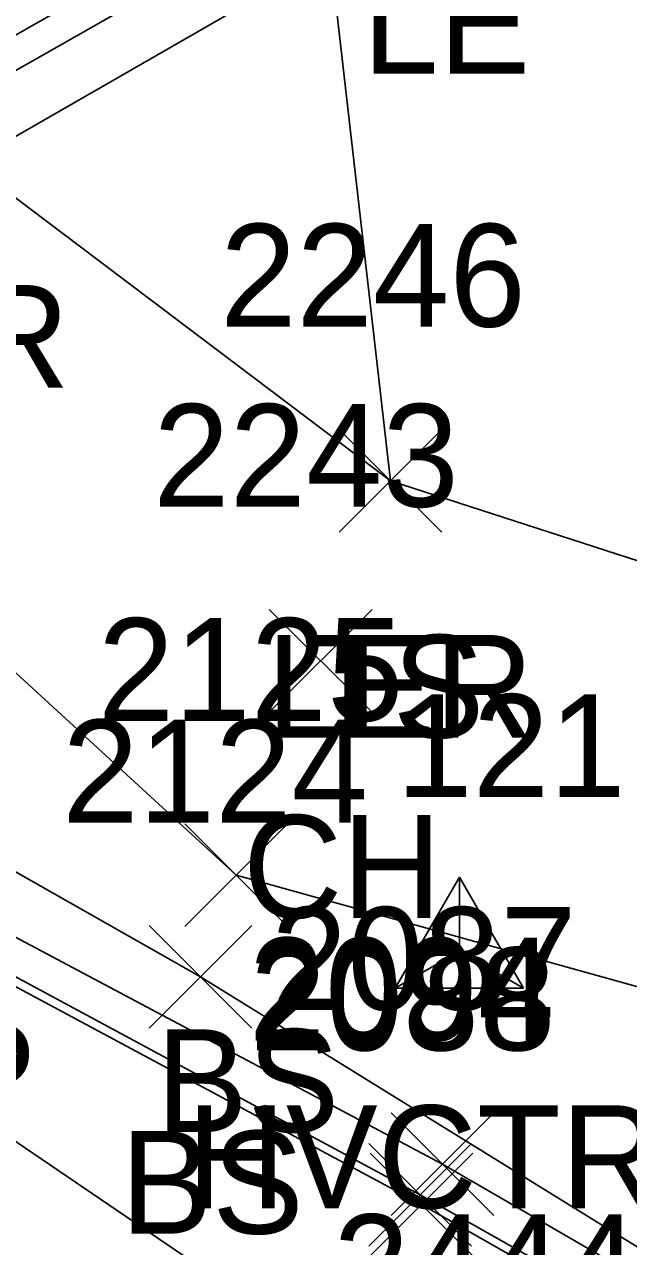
# Model space of a CAD drawing. Extents: x 1653135 to 1655489, y 602711 to 605684.
# Drawn here: x 1653788.46 to 1653800.21, y 605227.79 to 605251.57 of the extents above; entities that cross this region are included whole.
import ezdxf

# ---------------------------------------------------------------- set-up
doc = ezdxf.new("R2010")
doc.units = 0
for name, color, linetype in [('BB', 7, 'Continuous'), ('BF', 7, 'Continuous'), ('BR', 7, 'Continuous'), ('C_A', 7, 'Continuous'), ('C_I', 7, 'Continuous'), ('CPSM', 7, 'Continuous'), ('D_C', 7, 'Continuous'), ('L_A', 7, 'Continuous'), ('L_I', 7, 'Continuous'), ('L_TIC', 7, 'Continuous'), ('LARO', 7, 'Continuous'), ('LELB', 7, 'Continuous'), ('LW', 7, 'Continuous'), ('R_I', 7, 'Continuous'), ('RDP', 7, 'Continuous')]:
    doc.layers.add(name, color=color, linetype=linetype)

msp = doc.modelspace()

# ---------------------------------------------------------------- linework, layer by layer
at = {"layer": 'BB'}
msp.add_lwpolyline([(1653805.469, 605261.15), (1653773.195, 605242.783)], dxfattribs=at)
at = {"layer": 'BF'}
msp.add_lwpolyline([(1653807.615, 605261.67), (1653808.213, 605260.851), (1653770.079, 605238.934)], dxfattribs=at)
at = {"layer": 'BR'}
msp.add_lwpolyline([(1653807.615, 605261.67), (1653769.363, 605239.918)], dxfattribs=at)
at = {"layer": 'CPSM'}
for p, q in [((1653795.672, 605232.814), (1653796.922, 605234.979)), ((1653798.172, 605232.814), (1653796.922, 605234.979)), ((1653796.922, 605233.535), (1653796.922, 605234.979)), ((1653795.672, 605232.814), (1653796.922, 605233.535)), ((1653796.922, 605233.535), (1653796.922, 605233.535)), ((1653796.922, 605233.535), (1653798.172, 605232.814)), ((1653795.672, 605232.814), (1653798.172, 605232.814))]:
    msp.add_line(p, q, dxfattribs=at)
at = {"layer": 'L_TIC'}
for points in [[(1653794.579, 605241.689), (1653796.579, 605243.689)], [(1653796.579, 605241.689), (1653794.579, 605243.689)], [(1653794.579, 605241.689), (1653796.579, 605243.689)], [(1653796.579, 605241.689), (1653794.579, 605243.689)], [(1653794.579, 605241.689), (1653796.579, 605243.689)], [(1653796.579, 605241.689), (1653794.579, 605243.689)], [(1653794.579, 605241.689), (1653796.579, 605243.689)], [(1653796.579, 605241.689), (1653794.579, 605243.689)], [(1653793.221, 605238.184), (1653795.221, 605240.184)], [(1653795.221, 605238.184), (1653793.221, 605240.184)], [(1653793.221, 605238.184), (1653795.221, 605240.184)], [(1653795.221, 605238.184), (1653793.221, 605240.184)], [(1653791.576, 605234.017), (1653793.576, 605236.017)], [(1653793.576, 605234.017), (1653791.576, 605236.017)], [(1653791.576, 605234.017), (1653793.576, 605236.017)], [(1653793.576, 605234.017), (1653791.576, 605236.017)], [(1653790.884, 605232.039), (1653792.884, 605234.039)], [(1653792.884, 605232.039), (1653790.884, 605234.039)], [(1653790.884, 605232.039), (1653792.884, 605234.039)], [(1653792.884, 605232.039), (1653790.884, 605234.039)], [(1653795.593, 605228.393), (1653797.593, 605230.393)], [(1653797.593, 605228.393), (1653795.593, 605230.393)], [(1653795.593, 605228.393), (1653797.593, 605230.393)], [(1653797.593, 605228.393), (1653795.593, 605230.393)], [(1653795.159, 605227.796), (1653797.159, 605229.796)], [(1653797.159, 605227.796), (1653795.159, 605229.796)], [(1653795.159, 605227.796), (1653797.159, 605229.796)], [(1653797.159, 605227.796), (1653795.159, 605229.796)], [(1653795.183, 605227.606), (1653797.183, 605229.606)], [(1653797.183, 605227.606), (1653795.183, 605229.606)], [(1653795.183, 605227.606), (1653797.183, 605229.606)], [(1653797.183, 605227.606), (1653795.183, 605229.606)]]:
    msp.add_lwpolyline(points, dxfattribs=at)
at = {"layer": 'LARO'}
msp.add_lwpolyline([(1653830.813, 605253.255), (1653826.121, 605246.524), (1653824.69, 605239.68), (1653817.388, 605238.75), (1653804.607, 605239.768), (1653795.579, 605242.689), (1653786.548, 605249.5), (1653782.908, 605243.884), (1653785.66, 605236.568)], dxfattribs=at)
at = {"layer": 'LELB'}
for points in [[(1653796.966, 605267.915), (1653793.874, 605265.85), (1653791.007, 605266.253), (1653793.971, 605256.747), (1653795.579, 605242.689)], [(1653812.133, 605219.803), (1653814.905, 605227.527), (1653817.479, 605230.045), (1653804.996, 605231.565), (1653792.576, 605235.017), (1653782.908, 605243.884), (1653779.218, 605242.881), (1653772.228, 605249.025)], [(1653822.077, 605210.16), (1653816.726, 605215.772), (1653816.186, 605216.392), (1653814.233, 605217.925), (1653812.133, 605219.803), (1653805.855, 605224.395), (1653791.884, 605233.039), (1653785.66, 605236.568), (1653776.666, 605242.244)], [(1653777.551, 605238.605), (1653796.183, 605228.606), (1653803.74, 605224.305)]]:
    msp.add_lwpolyline(points, dxfattribs=at)
at = {"layer": 'LW'}
for points in [[(1653777.76, 605238.708), (1653778.082, 605239.228), (1653796.593, 605229.393), (1653807.71, 605222.949), (1653807.437, 605222.435), (1653803.695, 605224.542), (1653796.159, 605228.796)], [(1653796.159, 605228.796), (1653777.76, 605238.708)]]:
    msp.add_lwpolyline(points, dxfattribs=at)
at = {"layer": 'RDP'}
msp.add_lwpolyline([(1653765.921, 605244.563), (1653766.574, 605243.092), (1653769.345, 605238.77), (1653771.429, 605237.09), (1653783.763, 605232.898), (1653797.722, 605223.414), (1653814.893, 605208.556), (1653841.24, 605194.958), (1653824.972, 605183.242), (1653830.144, 605174.558)], dxfattribs=at)

# ---------------------------------------------------------------- texts
at = {"layer": 'C_A'}
msp.add_text('HVCTRL', height=2, dxfattribs=at).set_placement((1653791.615, 605228.535))
at = {"layer": 'C_I'}
msp.add_text('121', height=2, dxfattribs=at).set_placement((1653795.694, 605236.535))
at = {"layer": 'D_C'}
msp.add_text('36 CPEP', height=2, dxfattribs=at).set_placement((1653777.686, 605230.145))
msp.add_text('36 CPEP', height=2, dxfattribs=at).set_placement((1653777.686, 605230.145))
at = {"layer": 'L_A'}
for s, p in [('LE', (1653795.03, 605250.61)), ('LE', (1653795.03, 605250.61)), ('LER', (1653784.131, 605244.5)), ('LER', (1653784.131, 605244.5)), ('LER', (1653793.162, 605237.689)), ('LER', (1653793.162, 605237.689)), ('TS', (1653793.989, 605237.689)), ('TS', (1653793.989, 605237.689)), ('CH', (1653792.709, 605234.184)), ('CH', (1653792.709, 605234.184)), ('BS', (1653791.017, 605230.017)), ('BS', (1653791.017, 605230.017)), ('BS', (1653790.325, 605228.039)), ('BS', (1653790.325, 605228.039))]:
    msp.add_text(s, height=2, dxfattribs=at).set_placement(p)
at = {"layer": 'L_I'}
for s, p in [('2246', (1653792.264, 605245.689)), ('2246', (1653792.264, 605245.689)), ('2246', (1653792.264, 605245.689)), ('2246', (1653792.264, 605245.689)), ('2243', (1653790.961, 605242.184)), ('2243', (1653790.961, 605242.184)), ('2125', (1653789.883, 605238.017)), ('2125', (1653789.883, 605238.017)), ('2124', (1653789.191, 605236.039)), ('2124', (1653789.191, 605236.039)), ('2087', (1653793.254, 605232.393)), ('2087', (1653793.254, 605232.393)), ('2094', (1653792.82, 605231.796)), ('2094', (1653792.82, 605231.796)), ('2088', (1653792.844, 605231.606)), ('2088', (1653792.844, 605231.606))]:
    msp.add_text(s, height=2, dxfattribs=at).set_placement(p)
at = {"layer": 'R_I'}
msp.add_text('2444', height=2, dxfattribs=at).set_placement((1653794.462, 605226.414))
msp.add_text('2444', height=2, dxfattribs=at).set_placement((1653794.462, 605226.414))

doc.saveas('drawing.dxf')
